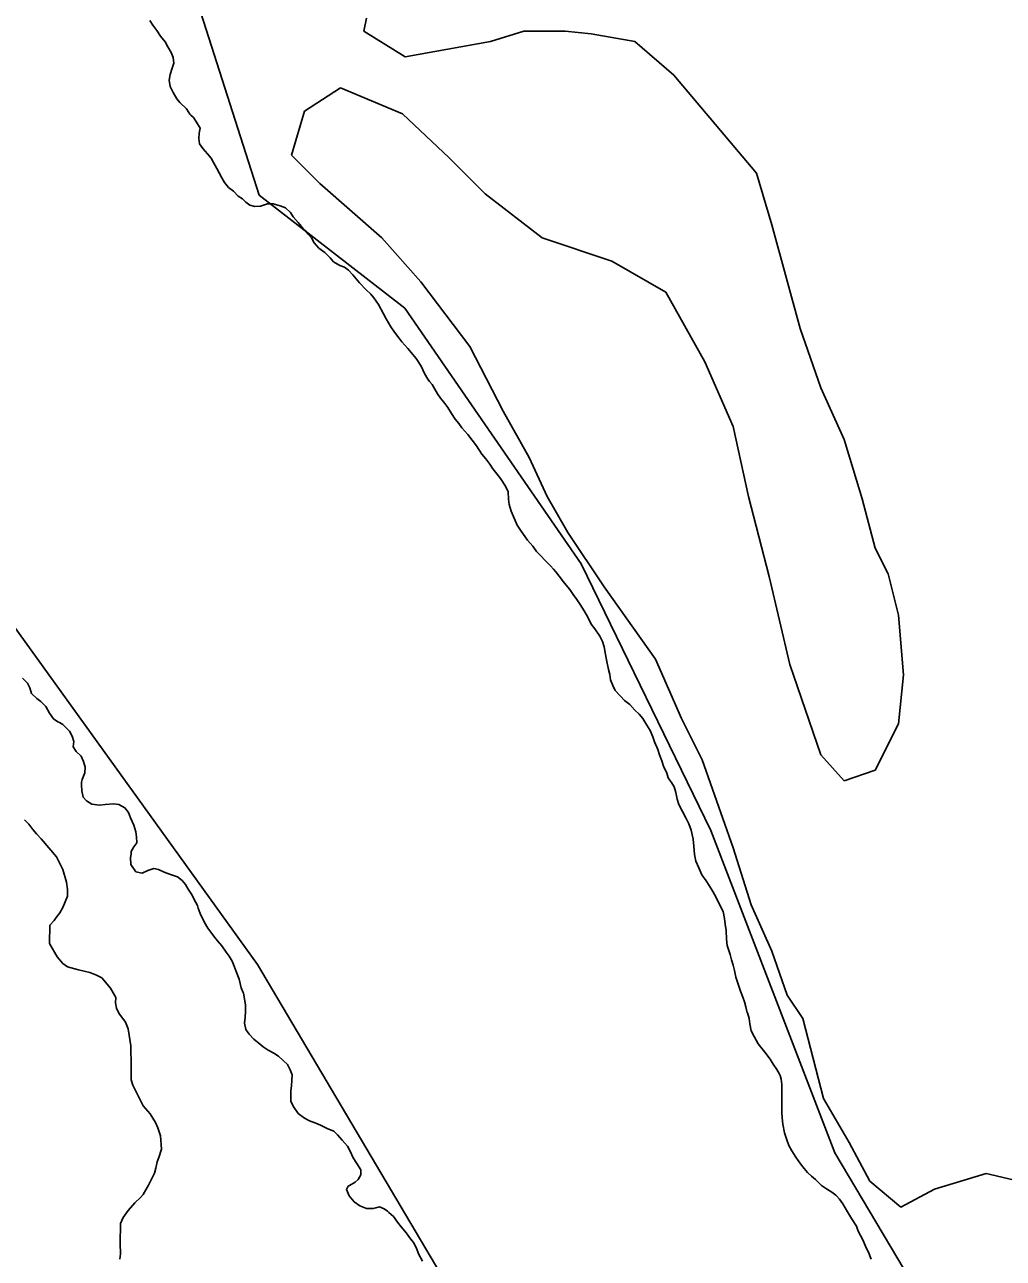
# Model space of a CAD drawing. Extents: x 3172231 to 3210228, y 940198 to 965780.
# Drawn here: x 3189266 to 3189862, y 947563 to 948314 of the extents above; entities that cross this region are included whole.
import ezdxf

# ---------------------------------------------------------------- set-up
doc = ezdxf.new("R2010")
doc.units = 0
for name, color, linetype in [('V-BORW-LINE', 7, 'Continuous'), ('V-SITE-VEGE', 7, 'Continuous'), ('V-TOPO-SHOR', 7, 'Continuous')]:
    doc.layers.add(name, color=color, linetype=linetype)

msp = doc.modelspace()

# ---------------------------------------------------------------- linework, layer by layer
at = {"layer": 'V-BORW-LINE'}
for points in [[(3189408.931, 948210.054), (3189373.42, 948320.98)], [(3189497.686, 948141.233), (3189408.931, 948210.054)], [(3189605.117, 947985.623), (3189497.686, 948141.233)], [(3189683.929, 947823.299), (3189605.117, 947985.623)], [(3189255.578, 947953.508), (3189407.959, 947741.762)], [(3189759.537, 947627.185), (3189683.929, 947823.299)], [(3189407.959, 947741.762), (3189546.376, 947508.224)], [(3189856.583, 947463.779), (3189759.537, 947627.185)]]:
    msp.add_lwpolyline(points, dxfattribs=at)
at = {"layer": 'V-SITE-VEGE'}
for p, q in [((3189472.718, 948309.907), (3189474.287, 948317.771)), ((3189497.869, 948294.176), (3189472.718, 948309.907)), ((3189570.186, 948309.907), (3189549.749, 948303.615)), ((3189595.34, 948309.907), (3189570.186, 948309.907)), ((3189611.06, 948308.334), (3189595.34, 948309.907)), ((3189637.787, 948303.615), (3189611.06, 948308.334)), ((3189549.749, 948303.615), (3189497.869, 948294.176)), ((3189661.367, 948283.164), (3189637.787, 948303.615)), ((3189711.676, 948223.389), (3189661.367, 948283.164)), ((3189436.558, 948261.144), (3189458.568, 948275.3)), ((3189458.568, 948275.3), (3189496.298, 948259.569)), ((3189428.698, 948234.401), (3189436.558, 948261.144)), ((3189496.298, 948259.569), (3189524.594, 948232.828)), ((3189445.991, 948217.098), (3189428.698, 948234.401)), ((3189524.594, 948232.828), (3189546.606, 948210.804)), ((3189721.107, 948191.93), (3189711.676, 948223.389)), ((3189483.722, 948184.063), (3189445.991, 948217.098)), ((3189546.606, 948210.804), (3189581.19, 948184.063)), ((3189738.401, 948129.009), (3189721.107, 948191.93)), ((3189507.302, 948157.323), (3189483.722, 948184.063)), ((3189581.19, 948184.063), (3189623.639, 948169.908)), ((3189623.639, 948169.908), (3189656.653, 948151.029)), ((3189537.172, 948117.997), (3189507.302, 948157.323)), ((3189656.653, 948151.029), (3189680.233, 948108.558)), ((3189750.977, 948092.827), (3189738.401, 948129.009)), ((3189557.609, 948078.671), (3189537.172, 948117.997)), ((3189680.233, 948108.558), (3189697.527, 948069.232)), ((3189765.127, 948061.368), (3189750.977, 948092.827)), ((3189573.332, 948050.356), (3189557.609, 948078.671)), ((3189697.527, 948069.232), (3189706.96, 948026.761)), ((3189776.133, 948025.188), (3189765.127, 948061.368)), ((3189584.336, 948026.761), (3189573.332, 948050.356)), ((3189596.913, 948004.738), (3189584.336, 948026.761)), ((3189706.96, 948026.761), (3189719.537, 947977.996)), ((3189783.991, 947995.299), (3189776.133, 948025.188)), ((3189618.922, 947971.704), (3189596.913, 948004.738)), ((3189791.854, 947979.568), (3189783.991, 947995.299)), ((3189719.537, 947977.996), (3189732.113, 947924.512)), ((3189798.141, 947954.401), (3189791.854, 947979.568)), ((3189650.363, 947927.66), (3189618.922, 947971.704)), ((3189801.285, 947918.221), (3189798.141, 947954.401)), ((3189666.086, 947891.48), (3189650.363, 947927.66)), ((3189732.113, 947924.512), (3189750.977, 947869.458)), ((3189798.141, 947888.332), (3189801.285, 947918.221)), ((3189678.663, 947866.31), (3189666.086, 947891.48)), ((3189783.991, 947860.019), (3189798.141, 947888.332)), ((3189750.977, 947869.458), (3189765.127, 947853.725)), ((3189697.527, 947812.829), (3189678.663, 947866.31)), ((3189765.127, 947853.725), (3189783.991, 947860.019)), ((3189266.193, 947829.915), (3189268.7, 947827.287)), ((3189268.7, 947827.287), (3189271.19, 947823.927)), ((3189271.19, 947823.927), (3189273.331, 947821.309)), ((3189273.331, 947821.309), (3189276.194, 947818.307)), ((3189276.194, 947818.307), (3189285.477, 947807.45)), ((3189708.531, 947778.221), (3189697.527, 947812.829)), ((3189285.477, 947807.45), (3189286.884, 947804.847)), ((3189286.884, 947804.847), (3189289.332, 947799.654)), ((3189289.332, 947799.654), (3189291.718, 947791.892)), ((3189291.718, 947791.892), (3189292.346, 947787.474)), ((3189292.346, 947787.474), (3189292.252, 947783.442)), ((3189292.252, 947783.442), (3189289.518, 947776.536)), ((3189287.609, 947773.278), (3189285.34, 947770.396)), ((3189289.518, 947776.536), (3189287.609, 947773.278)), ((3189721.107, 947749.906), (3189708.531, 947778.221)), ((3189281.562, 947765.714), (3189281.304, 947754.714)), ((3189284.197, 947768.588), (3189281.562, 947765.714)), ((3189285.34, 947770.396), (3189284.197, 947768.588)), ((3189281.304, 947754.714), (3189285.883, 947746.535)), ((3189730.54, 947723.165), (3189721.107, 947749.906)), ((3189285.883, 947746.535), (3189289.452, 947742.416)), ((3189289.452, 947742.416), (3189292.344, 947740.514)), ((3189292.344, 947740.514), (3189298.902, 947738.525)), ((3189298.902, 947738.525), (3189305.83, 947736.895)), ((3189305.83, 947736.895), (3189309.832, 947735.332)), ((3189309.832, 947735.332), (3189313.099, 947733.788)), ((3189313.099, 947733.788), (3189318.452, 947727.425)), ((3189318.452, 947727.425), (3189321.622, 947721.848)), ((3189321.622, 947721.848), (3189321.545, 947718.547)), ((3189739.974, 947709.007), (3189730.54, 947723.165)), ((3189321.545, 947718.547), (3189322.2, 947715.229)), ((3189322.2, 947715.229), (3189323.599, 947712.264)), ((3189323.599, 947712.264), (3189327.502, 947706.666)), ((3189327.502, 947706.666), (3189329.239, 947702.591)), ((3189752.55, 947660.244), (3189739.974, 947709.007)), ((3189329.239, 947702.591), (3189330.834, 947692.279)), ((3189330.834, 947692.279), (3189330.738, 947688.247)), ((3189330.738, 947688.247), (3189331.002, 947683.837)), ((3189331.002, 947683.837), (3189331.084, 947671.727)), ((3189331.084, 947671.727), (3189332.106, 947668.402)), ((3189332.106, 947668.402), (3189338.414, 947655.78)), ((3189768.273, 947633.502), (3189752.55, 947660.244)), ((3189338.414, 947655.78), (3189342.703, 947650.91)), ((3189342.703, 947650.91), (3189345.883, 947645.697)), ((3189345.883, 947645.697), (3189347.272, 947642.361)), ((3189347.272, 947642.361), (3189348.994, 947637.555)), ((3189348.994, 947637.555), (3189349.537, 947629.469)), ((3189349.537, 947629.469), (3189347.95, 947624.37)), ((3189780.848, 947609.907), (3189768.273, 947633.502)), ((3189346.788, 947621.83), (3189345.961, 947617.814)), ((3189347.95, 947624.37), (3189346.788, 947621.83)), ((3189345.158, 947614.9), (3189341.687, 947607.639)), ((3189345.961, 947617.814), (3189345.158, 947614.9)), ((3189851.594, 947614.625), (3189820.151, 947605.188)), ((3189878.318, 947608.334), (3189851.594, 947614.625)), ((3189341.687, 947607.639), (3189338.248, 947601.852)), ((3189799.714, 947594.176), (3189780.848, 947609.907)), ((3189336.739, 947600.052), (3189333.362, 947596.828)), ((3189338.248, 947601.852), (3189336.739, 947600.052)), ((3189820.151, 947605.188), (3189799.714, 947594.176)), ((3189329.214, 947592.157), (3189326.177, 947587.825)), ((3189333.362, 947596.828), (3189329.214, 947592.157)), ((3189324.625, 947584.194), (3189324.34, 947572.092)), ((3189326.177, 947587.825), (3189324.625, 947584.194)), ((3189324.34, 947572.092), (3189324.561, 947565.852)), ((3189324.561, 947565.852), (3189324.117, 947562.559))]:
    msp.add_line(p, q, dxfattribs=at)
at = {"layer": 'V-TOPO-SHOR'}
for points in [[(3189342.459, 948316.307), (3189344.222, 948313.628), (3189346.579, 948310.327), (3189348.931, 948306.823), (3189351.689, 948303.308), (3189353.446, 948300.427), (3189355.394, 948296.933), (3189356.539, 948293.861), (3189357.065, 948290.4), (3189355.982, 948287.383), (3189354.878, 948283.553), (3189354.188, 948280.121), (3189354.706, 948276.254), (3189356.647, 948272.557), (3189358.788, 948268.652), (3189360.762, 948266.375), (3189364.733, 948262.629), (3189366.683, 948259.338), (3189367.276, 948258.715), (3189369.068, 948257.253), (3189370.832, 948254.574), (3189372.976, 948250.871), (3189372.499, 948247.838), (3189372.22, 948244.6), (3189372.548, 948241.346), (3189374.713, 948238.454), (3189377.476, 948235.145), (3189379.648, 948232.658), (3189381.209, 948229.984), (3189383.151, 948226.287), (3189384.711, 948223.612), (3189386.261, 948220.532)], [(3189386.261, 948220.532), (3189387.822, 948217.859), (3189390.386, 948214.755), (3189393.374, 948212.455), (3189396.147, 948209.549), (3189398.744, 948207.863), (3189400.927, 948205.784), (3189403.317, 948203.902), (3189406.346, 948203.222), (3189409.797, 948203.343), (3189414.094, 948204.867), (3189417.541, 948204.785), (3189421.776, 948203.671), (3189424.989, 948202.379), (3189427.965, 948199.468), (3189429.728, 948196.79), (3189432.694, 948193.474), (3189434.664, 948190.994), (3189436.843, 948188.71), (3189438.817, 948186.433), (3189438.817, 948186.433), (3189440.792, 948184.153), (3189442.547, 948181.069), (3189445.307, 948177.758), (3189448.902, 948175.239), (3189452.273, 948171.915), (3189454.243, 948169.432), (3189458.048, 948167.315), (3189460.862, 948166.236), (3189463.455, 948164.347), (3189466.029, 948161.65), (3189469.969, 948156.688), (3189473.934, 948152.739), (3189476.908, 948149.831), (3189478.884, 948147.552), (3189481.629, 948143.431), (3189484.744, 948137.879), (3189486.294, 948134.801), (3189489.221, 948129.863), (3189491.379, 948126.768), (3189493.935, 948123.258), (3189495.905, 948120.778), (3189499.465, 948116.84), (3189502.623, 948113.114), (3189504.595, 948110.632), (3189507.53, 948106.1), (3189509.656, 948101.586), (3189511.603, 948098.092), (3189512.582, 948096.651), (3189514.366, 948094.783), (3189517.481, 948089.231), (3189519.447, 948086.548), (3189521.417, 948084.066), (3189523.774, 948080.764), (3189526.126, 948077.26), (3189528.276, 948073.76), (3189530.445, 948071.073), (3189532.411, 948068.388), (3189535.968, 948064.452), (3189538.727, 948060.938), (3189541.283, 948057.427), (3189544.615, 948052.481), (3189546.98, 948049.586), (3189549.338, 948046.284), (3189551.304, 948043.599), (3189553.665, 948040.503), (3189555.83, 948037.611), (3189558.963, 948032.872), (3189560.509, 948029.589), (3189560.81, 948025.118), (3189561.138, 948021.864), (3189562.463, 948017.776), (3189564.188, 948013.473), (3189566.117, 948009.168), (3189568.468, 948005.664), (3189572.396, 948000.096), (3189575.554, 947996.368), (3189577.915, 947993.27), (3189580.686, 947990.364), (3189582.663, 947988.086), (3189586.433, 947984.549), (3189588.211, 947982.479), (3189589.591, 947980.824), (3189591.557, 947978.139), (3189594.91, 947974.002), (3189598.064, 947970.074), (3189600.222, 947966.979), (3189602.387, 947964.09), (3189604.343, 947960.999), (3189606.886, 947957.086), (3189609.027, 947953.18), (3189611.163, 947949.074), (3189613.325, 947946.182), (3189616.465, 947941.646), (3189618.011, 947938.363), (3189618.949, 947935.094), (3189619.858, 947930.609), (3189620.569, 947926.333), (3189621.671, 947921.436), (3189622.41, 947918.376), (3189622.943, 947915.118)], [(3189344.738, 947800.336), (3189341.259, 947798.996), (3189337.773, 947797.456), (3189333.933, 947798.155), (3189330.795, 947802.693), (3189330.691, 947806.955), (3189330.943, 947808.978), (3189330.982, 947810.6), (3189332.669, 947813.402), (3189334.552, 947815.792), (3189334.232, 947819.45), (3189333.898, 947822.501), (3189332.573, 947826.589), (3189330.65, 947831.099), (3189329.511, 947834.371), (3189327.144, 947837.267), (3189323.537, 947839.178), (3189320.304, 947839.659), (3189315.218, 947839.17), (3189311.763, 947838.846), (3189307.108, 947839.36), (3189303.911, 947841.466), (3189301.734, 947843.747), (3189301.013, 947847.62), (3189300.897, 947851.274), (3189300.733, 947852.902), (3189301.175, 947854.514), (3189302.894, 947858.53), (3189302.973, 947861.976), (3189302.042, 947865.448), (3189300.495, 947868.731), (3189297.515, 947871.438), (3189295.756, 947874.32), (3189296.037, 947877.56), (3189295.099, 947880.826), (3189293.548, 947883.906), (3189289.381, 947887.859), (3189287.382, 947889.125), (3189286.376, 947889.553), (3189283.784, 947891.441), (3189281.226, 947894.746), (3189279.09, 947898.855), (3189276.12, 947901.968), (3189273.521, 947903.651), (3189270.349, 947906.768), (3189269.417, 947910.24), (3189267.86, 947913.115), (3189264.887, 947916.025)], [(3189622.943, 947915.118), (3189624.28, 947911.638), (3189625.63, 947908.562), (3189629.001, 947905.238), (3189631.37, 947902.545), (3189634.559, 947900.034), (3189637.725, 947896.715), (3189640.306, 947894.22), (3189642.472, 947891.531), (3189645.014, 947887.415), (3189646.97, 947884.324), (3189648.704, 947880.431), (3189649.647, 947877.363), (3189651.768, 947872.649), (3189652.704, 947869.38), (3189654.04, 947865.698), (3189655.184, 947862.628), (3189657.112, 947858.321), (3189658.06, 947855.46), (3189658.84, 947854.223), (3189660.02, 947852.572), (3189661.58, 947849.897), (3189662.721, 947846.625), (3189663.436, 947842.551), (3189664.576, 947839.278), (3189666.706, 947834.967), (3189668.847, 947831.064), (3189670.585, 947827.369), (3189671.919, 947823.687), (3189673.211, 947818.18), (3189673.516, 947813.912), (3189674.003, 947808.829), (3189674.923, 947804.749), (3189676.654, 947800.651), (3189678.581, 947796.344), (3189681.135, 947792.836), (3189682.894, 947789.954), (3189685.241, 947786.248), (3189687.182, 947782.551), (3189689.511, 947778.033), (3189691.448, 947774.132), (3189692.362, 947769.849), (3189692.685, 947766.392), (3189693.203, 947762.528), (3189693.486, 947757.246), (3189694.002, 947753.377), (3189695.7, 947747.862), (3189696.638, 947744.593), (3189697.58, 947741.527), (3189698.313, 947738.265), (3189699.233, 947734.185), (3189700.74, 947729.28), (3189702.073, 947725.596), (3189703.409, 947721.914), (3189704.558, 947719.047), (3189705.297, 947715.987), (3189706.028, 947712.52), (3189706.231, 947712.515), (3189707.365, 947709.04), (3189707.695, 947705.786), (3189708.608, 947701.503), (3189710.353, 947698.014), (3189712.885, 947693.492), (3189716.825, 947688.529), (3189720.171, 947684.192), (3189721.925, 947681.107), (3189724.083, 947678.013), (3189725.842, 947675.131), (3189726.229, 947674.31), (3189726.784, 947672.065), (3189727.114, 947668.811), (3189727.217, 947664.549), (3189727.145, 947661.508), (3189727.219, 947656.028), (3189727.114, 947651.567), (3189727.448, 947648.515), (3189727.763, 947644.655), (3189728.855, 947639.355), (3189730.176, 947635.062), (3189731.513, 947631.583), (3189733.266, 947628.498), (3189735.812, 947624.583), (3189738.556, 947620.462), (3189740.723, 947617.773), (3189742.898, 947615.287), (3189745.278, 947612.999), (3189747.664, 947610.914), (3189751.436, 947607.377), (3189754.428, 947605.278), (3189757.631, 947603.378), (3189760.021, 947601.495), (3189760.615, 947600.873), (3189762.397, 947599.005), (3189764.357, 947596.117), (3189767.087, 947591.389), (3189769.629, 947587.27), (3189772.559, 947582.535), (3189773.704, 947579.465), (3189776.424, 947574.331), (3189778.159, 947570.433), (3189780.278, 947565.719)], [(3189508.322, 947561.357), (3189506.182, 947565.262), (3189504.458, 947569.563), (3189502.905, 947572.641), (3189500.546, 947575.742), (3189498.58, 947578.425), (3189495.42, 947582.15), (3189493.257, 947585.042), (3189490.701, 947588.55), (3189487.916, 947590.848), (3189487.123, 947591.677), (3189485.129, 947593.146), (3189482.319, 947594.428), (3189481.504, 947594.245), (3189480.068, 947593.67), (3189478.438, 947593.301), (3189474.383, 947593.398), (3189470.361, 947594.911), (3189466.768, 947597.43), (3189463.809, 947600.951), (3189462.072, 947604.846), (3189463.135, 947606.849), (3189463.961, 947607.439), (3189467.454, 947609.384), (3189469.318, 947610.963), (3189470.805, 947613.769), (3189470.875, 947616.81), (3189468.534, 947620.72), (3189466.181, 947624.224), (3189464.45, 947628.322), (3189462.693, 947631.204), (3189459.535, 947634.929), (3189456.569, 947638.247), (3189454.386, 947640.325), (3189450.769, 947641.831), (3189446.358, 947643.965), (3189443.546, 947645.247), (3189439.524, 947646.762), (3189436.515, 947648.253), (3189432.731, 947651.182), (3189429.591, 947655.718), (3189428.237, 947658.592), (3189428.315, 947661.836), (3189428.18, 947664.678), (3189428.184, 947664.881), (3189428.659, 947667.914), (3189428.94, 947671.152), (3189429.02, 947674.601), (3189427.875, 947677.671), (3189426.128, 947680.958), (3189423.547, 947683.452), (3189420.766, 947685.953), (3189417.971, 947687.843), (3189414.364, 947689.754), (3189411.366, 947691.65), (3189408.98, 947693.735), (3189405.797, 947696.449), (3189402.822, 947699.357), (3189402.234, 947700.182), (3189400.862, 947702.245), (3189400.141, 947706.115), (3189400.425, 947709.558), (3189400.718, 947713.406), (3189400.606, 947717.263), (3189399.352, 947724.394), (3189398.967, 947725.213), (3189398.011, 947727.671), (3189396.714, 947732.977), (3189394.998, 947737.683), (3189393.653, 947740.757), (3189392.506, 947743.827), (3189390.753, 947746.912), (3189388.783, 947749.394), (3189386.233, 947753.105), (3189383.669, 947756.207), (3189381.103, 947759.31), (3189380.711, 947759.929), (3189377.766, 947764.055), (3189375.612, 947767.353), (3189373.105, 947772.888), (3189371.762, 947776.167), (3189371.395, 947777.8), (3189370.422, 947779.647), (3189367.698, 947784.58), (3189365.743, 947787.669), (3189364.186, 947790.546), (3189362.013, 947793.033), (3189359.224, 947795.126), (3189354.999, 947796.645), (3189351.173, 947797.954), (3189347.765, 947799.656), (3189344.738, 947800.336)], [(3189780.278, 947565.719), (3189780.86, 947564.486), (3189781.624, 947562.44)]]:
    msp.add_lwpolyline(points, dxfattribs=at)

doc.saveas('drawing.dxf')
